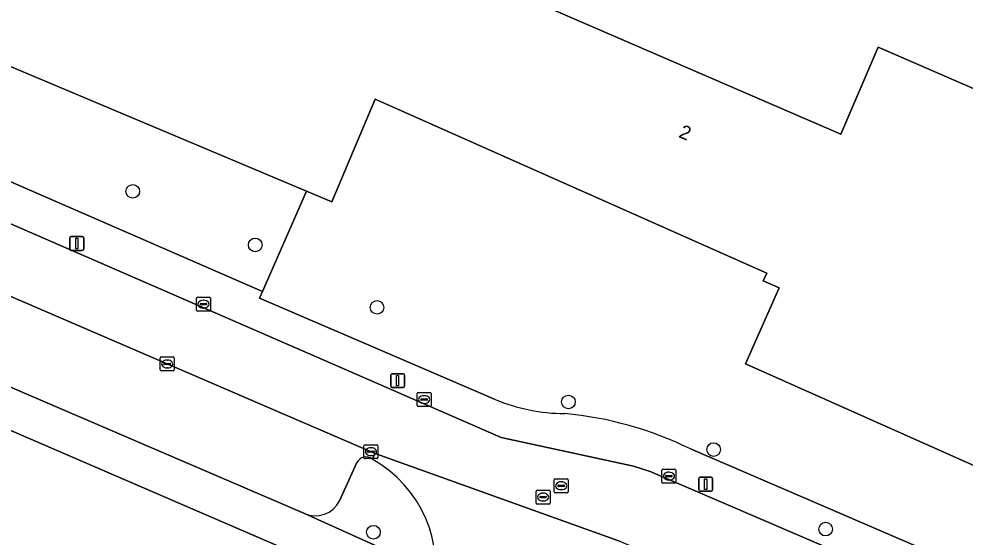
# Model space of a CAD drawing. Extents: x 162803 to 163818, y 381639 to 382475.
# Drawn here: x 163477 to 163544.8, y 381962 to 381999.1 of the extents above; entities that cross this region are included whole.
import ezdxf

# ---------------------------------------------------------------- set-up
doc = ezdxf.new("R2010")
doc.units = 0
for name, color, linetype in [('IMGEO_Boom', 7, 'Continuous'), ('IMGEO_Erf', 7, 'Continuous'), ('IMGEO_Kolk', 7, 'Continuous'), ('IMGEO_Lichtmast', 7, 'Continuous'), ('IMGEO_Pand', 7, 'Continuous'), ('IMGEO_Pand_nummerreeks', 7, 'Continuous'), ('IMGEO_Parkeervlak_open', 7, 'Continuous'), ('IMGEO_Rijbaan_lokaal_open', 7, 'Continuous'), ('IMGEO_Rioolput', 7, 'Continuous'), ('IMGEO_Voetpad_open', 7, 'Continuous')]:
    doc.layers.add(name, color=color, linetype=linetype)

msp = doc.modelspace()

# ---------------------------------------------------------------- linework, layer by layer
at = {"layer": 'IMGEO_Boom'}
for centre in [(163485.177, 381986.782), (163493.956, 381982.943), (163502.685, 381978.466), (163516.408, 381971.685), (163526.813, 381968.272), (163502.424, 381962.346), (163534.841, 381962.571)]:
    msp.add_circle(centre, 0.489, dxfattribs=at)
at = {"layer": 'IMGEO_Erf'}
for points in [[(163525.143, 381968.318), (163563.294, 381951.874), (163567.332, 381950.133), (163579.386, 381944.696), (163598.299, 381988.562), (163574.605, 381998.877), (163574.726, 381999.168), (163572.79, 382000), (163568.352, 382001.907), (163565.322, 382003.212), (163559.222, 382005.84), (163556.19, 382007.146), (163540.344, 382013.972), (163537.36, 382015.258), (163531.29, 382017.873), (163528.208, 382019.2), (163513.067, 382025.723), (163511.569, 382026.368), (163500, 382031.394), (163492.31, 382034.735), (163485.44, 382037.757)], [(163482.972, 382036.792), (163474.404, 382017.132), (163478.63, 382015.207), (163478.752, 382015.493), (163479.221, 382015.294), (163481.194, 382019.936), (163483.448, 382025.24), (163487.203, 382034.078), (163494.548, 382030.957), (163494.462, 382030.755), (163499.666, 382028.503), (163499.753, 382028.705), (163511.904, 382023.447), (163503.826, 382004.78), (163535.92, 381990.892), (163538.609, 381997.105)], [(163538.609, 381997.105), (163548.225, 381992.943), (163547.569, 381991.427), (163563.925, 381984.35), (163558.423, 381971.64), (163560.814, 381970.607), (163557.289, 381962.462), (163554.9, 381963.497), (163554.69, 381963.026), (163529.09, 381974.408), (163531.515, 381979.862), (163530.374, 381980.369), (163530.617, 381980.916), (163504.273, 381992.628), (163502.563, 381993.388), (163499.438, 381986.033), (163497.638, 381986.791), (163494.468, 381979.607), (163494.266, 381979.132), (163500, 381976.66), (163511.154, 381971.851)]]:
    msp.add_lwpolyline(points, dxfattribs=at)
for centre, radius, start, end in [((163516.322, 381984.635), 13.789, 247.98764, 269.25115), ((163513.887, 381945.537), 25.41, 63.70498, 84.90761)]:
    msp.add_arc(centre, radius, start, end, dxfattribs=at)
at = {"layer": 'IMGEO_Kolk'}
for p, q in [((163489.743, 381978.267), (163489.743, 381979.119)), ((163489.818, 381979.193), (163490.67, 381979.193)), ((163490.231, 381978.973), (163490.256, 381978.973)), ((163490.744, 381979.119), (163490.744, 381978.267)), ((163490.002, 381978.687), (163490.002, 381978.699)), ((163490.44, 381978.65), (163490.042, 381978.65)), ((163490.045, 381978.736), (163490.443, 381978.736)), ((163490.254, 381978.413), (163490.229, 381978.413)), ((163490.486, 381978.699), (163490.486, 381978.687)), ((163490.67, 381978.193), (163489.818, 381978.193)), ((163487.22, 381974.909), (163488.072, 381974.909)), ((163487.145, 381973.983), (163487.145, 381974.835)), ((163487.404, 381974.403), (163487.404, 381974.415)), ((163487.842, 381974.366), (163487.444, 381974.366)), ((163487.447, 381974.452), (163487.845, 381974.452)), ((163487.633, 381974.689), (163487.658, 381974.689)), ((163487.888, 381974.415), (163487.888, 381974.403)), ((163488.146, 381974.835), (163488.146, 381973.983)), ((163488.072, 381973.909), (163487.22, 381973.909)), ((163487.656, 381974.129), (163487.631, 381974.129)), ((163505.561, 381971.43), (163505.561, 381972.282)), ((163505.636, 381972.356), (163506.488, 381972.356)), ((163506.049, 381972.136), (163506.074, 381972.136)), ((163506.562, 381972.282), (163506.562, 381971.43)), ((163505.82, 381971.85), (163505.82, 381971.862)), ((163506.258, 381971.813), (163505.86, 381971.813)), ((163505.863, 381971.899), (163506.261, 381971.899)), ((163506.072, 381971.576), (163506.047, 381971.576)), ((163506.304, 381971.862), (163506.304, 381971.85)), ((163506.488, 381971.356), (163505.636, 381971.356)), ((163501.75, 381967.695), (163501.75, 381968.547)), ((163501.825, 381968.621), (163502.677, 381968.621)), ((163502.009, 381968.115), (163502.009, 381968.127)), ((163502.447, 381968.078), (163502.049, 381968.078)), ((163502.052, 381968.164), (163502.45, 381968.164)), ((163502.238, 381968.401), (163502.263, 381968.401)), ((163502.493, 381968.127), (163502.493, 381968.115)), ((163502.751, 381968.547), (163502.751, 381967.695)), ((163502.677, 381967.621), (163501.825, 381967.621)), ((163502.261, 381967.841), (163502.236, 381967.841)), ((163523.108, 381965.944), (163523.108, 381966.796)), ((163523.183, 381966.87), (163524.035, 381966.87)), ((163524.109, 381966.796), (163524.109, 381965.944)), ((163523.367, 381966.364), (163523.367, 381966.376)), ((163523.805, 381966.327), (163523.407, 381966.327)), ((163523.41, 381966.413), (163523.808, 381966.413)), ((163523.619, 381966.09), (163523.594, 381966.09)), ((163523.596, 381966.65), (163523.621, 381966.65)), ((163523.851, 381966.376), (163523.851, 381966.364)), ((163524.035, 381965.87), (163523.183, 381965.87))]:
    msp.add_line(p, q, dxfattribs=at)
for points in [[(163489.743, 381978.267), (163489.743, 381979.119)], [(163489.818, 381979.193), (163490.67, 381979.193)], [(163490.744, 381979.119), (163490.744, 381978.267)], [(163490.67, 381978.193), (163489.818, 381978.193)], [(163487.22, 381974.909), (163488.072, 381974.909)], [(163487.145, 381973.983), (163487.145, 381974.835)], [(163488.146, 381974.835), (163488.146, 381973.983)], [(163488.072, 381973.909), (163487.22, 381973.909)], [(163505.561, 381971.43), (163505.561, 381972.282)], [(163505.636, 381972.356), (163506.488, 381972.356)], [(163506.562, 381972.282), (163506.562, 381971.43)], [(163506.488, 381971.356), (163505.636, 381971.356)], [(163501.75, 381967.695), (163501.75, 381968.547)], [(163501.825, 381968.621), (163502.677, 381968.621)], [(163502.751, 381968.547), (163502.751, 381967.695)], [(163502.677, 381967.621), (163501.825, 381967.621)], [(163523.108, 381965.944), (163523.108, 381966.796)], [(163523.183, 381966.87), (163524.035, 381966.87)], [(163524.109, 381966.796), (163524.109, 381965.944)], [(163524.035, 381965.87), (163523.183, 381965.87)]]:
    msp.add_lwpolyline(points, dxfattribs=at)
for centre, radius, start, end in [((163489.82, 381979.117), 0.0765, 91.55205, 178.44795), ((163489.82, 381979.117), 0.0765, 91.55205, 178.44795), ((163490.668, 381979.117), 0.0765, 1.55205, 88.44795), ((163490.668, 381979.117), 0.0765, 1.55205, 88.44795), ((163489.82, 381978.269), 0.0765, 181.55205, 268.44795), ((163489.82, 381978.269), 0.0765, 181.55205, 268.44795), ((163490.042, 381978.696), 0.0403, 85.87752, 175.75265), ((163490.039, 381978.686), 0.0366, 178.93798, 274.71019), ((163490.443, 381978.693), 0.043, 264.86636, 352.45326), ((163490.447, 381978.698), 0.0386, 1.73085, 96.63898), ((163490.668, 381978.269), 0.0765, 271.55205, 358.44795), ((163490.668, 381978.269), 0.0765, 271.55205, 358.44795), ((163487.222, 381974.833), 0.0765, 91.55205, 178.44795), ((163487.222, 381974.833), 0.0765, 91.55205, 178.44795), ((163488.07, 381974.833), 0.0765, 1.55205, 88.44795), ((163488.07, 381974.833), 0.0765, 1.55205, 88.44795), ((163487.444, 381974.412), 0.0403, 85.87752, 175.75265), ((163487.441, 381974.402), 0.0366, 178.93798, 274.71019), ((163487.845, 381974.409), 0.043, 264.86636, 352.45326), ((163487.849, 381974.414), 0.0386, 1.73085, 96.63898), ((163487.222, 381973.985), 0.0765, 181.55205, 268.44795), ((163487.222, 381973.985), 0.0765, 181.55205, 268.44795), ((163488.07, 381973.985), 0.0765, 271.55205, 358.44795), ((163488.07, 381973.985), 0.0765, 271.55205, 358.44795), ((163505.638, 381972.28), 0.0765, 91.55205, 178.44795), ((163505.638, 381972.28), 0.0765, 91.55205, 178.44795), ((163506.486, 381972.28), 0.0765, 1.55205, 88.44795), ((163506.486, 381972.28), 0.0765, 1.55205, 88.44795), ((163505.86, 381971.859), 0.0403, 85.87752, 175.75265), ((163505.857, 381971.849), 0.0366, 178.93798, 274.71019), ((163506.261, 381971.856), 0.043, 264.86636, 352.45326), ((163506.265, 381971.861), 0.0386, 1.73085, 96.63898), ((163505.638, 381971.432), 0.0765, 181.55205, 268.44795), ((163505.638, 381971.432), 0.0765, 181.55205, 268.44795), ((163506.486, 381971.432), 0.0765, 271.55205, 358.44795), ((163506.486, 381971.432), 0.0765, 271.55205, 358.44795), ((163501.827, 381968.545), 0.0765, 91.55205, 178.44795), ((163501.827, 381968.545), 0.0765, 91.55205, 178.44795), ((163502.049, 381968.124), 0.0403, 85.87752, 175.75265), ((163502.046, 381968.114), 0.0366, 178.93798, 274.71019), ((163502.45, 381968.121), 0.043, 264.86636, 352.45326), ((163502.454, 381968.126), 0.0386, 1.73085, 96.63898), ((163502.675, 381968.545), 0.0765, 1.55205, 88.44795), ((163502.675, 381968.545), 0.0765, 1.55205, 88.44795), ((163501.827, 381967.697), 0.0765, 181.55205, 268.44795), ((163501.827, 381967.697), 0.0765, 181.55205, 268.44795), ((163502.675, 381967.697), 0.0765, 271.55205, 358.44795), ((163502.675, 381967.697), 0.0765, 271.55205, 358.44795), ((163523.185, 381966.794), 0.0765, 91.55205, 178.44795), ((163523.185, 381966.794), 0.0765, 91.55205, 178.44795), ((163524.033, 381966.794), 0.0765, 1.55205, 88.44795), ((163524.033, 381966.794), 0.0765, 1.55205, 88.44795), ((163523.407, 381966.373), 0.0403, 85.87752, 175.75265), ((163523.404, 381966.363), 0.0366, 178.93798, 274.71019), ((163523.808, 381966.37), 0.043, 264.86636, 352.45326), ((163523.812, 381966.375), 0.0386, 1.73085, 96.63898), ((163523.185, 381965.946), 0.0765, 181.55205, 268.44795), ((163523.185, 381965.946), 0.0765, 181.55205, 268.44795), ((163524.033, 381965.946), 0.0765, 271.55205, 358.44795), ((163524.033, 381965.946), 0.0765, 271.55205, 358.44795)]:
    msp.add_arc(centre, radius, start, end, dxfattribs=at)
for centre, major_axis, ratio, start_param, end_param in [((163490.23, 381978.693), (-0.387, 0.002), 0.722429, 4.712389, 7.853982), ((163490.255, 381978.693), (-0.39, 0.002), 0.717154, 1.570796, 4.712389), ((163487.632, 381974.409), (-0.387, 0.002), 0.722429, 4.712389, 7.853982), ((163487.657, 381974.409), (-0.39, 0.002), 0.717154, 1.570796, 4.712389), ((163506.048, 381971.856), (-0.387, 0.002), 0.722429, 4.712389, 7.853982), ((163506.073, 381971.856), (-0.39, 0.002), 0.717154, 1.570796, 4.712389), ((163502.237, 381968.121), (-0.387, 0.002), 0.722429, 4.712389, 7.853982), ((163502.262, 381968.121), (-0.39, 0.002), 0.717154, 1.570796, 4.712389), ((163523.595, 381966.37), (-0.387, 0.002), 0.722429, 4.712389, 7.853982), ((163523.62, 381966.37), (-0.39, 0.002), 0.717154, 1.570796, 4.712389)]:
    msp.add_ellipse(centre, major_axis=major_axis, ratio=ratio, start_param=start_param, end_param=end_param, dxfattribs=at)
at = {"layer": 'IMGEO_Lichtmast'}
for p, q in [((163480.67, 381982.645), (163480.67, 381983.445)), ((163480.67, 381983.445), (163480.67, 381982.645)), ((163480.77, 381983.545), (163481.56, 381983.545)), ((163481.56, 381983.545), (163480.77, 381983.545)), ((163481.66, 381983.445), (163481.66, 381982.645)), ((163481.66, 381982.645), (163481.66, 381983.445)), ((163481.56, 381982.545), (163480.77, 381982.545)), ((163480.77, 381982.545), (163481.56, 381982.545)), ((163503.665, 381972.81), (163503.665, 381973.61)), ((163503.665, 381973.61), (163503.665, 381972.81)), ((163503.765, 381973.71), (163504.555, 381973.71)), ((163504.555, 381973.71), (163503.765, 381973.71)), ((163504.655, 381973.61), (163504.655, 381972.81)), ((163504.655, 381972.81), (163504.655, 381973.61)), ((163504.555, 381972.71), (163503.765, 381972.71)), ((163503.765, 381972.71), (163504.555, 381972.71)), ((163525.749, 381965.393), (163525.749, 381966.193)), ((163525.749, 381966.193), (163525.749, 381965.393)), ((163525.849, 381966.293), (163526.639, 381966.293)), ((163526.639, 381966.293), (163525.849, 381966.293)), ((163526.739, 381966.193), (163526.739, 381965.393)), ((163526.739, 381965.393), (163526.739, 381966.193)), ((163526.639, 381965.293), (163525.849, 381965.293)), ((163525.849, 381965.293), (163526.639, 381965.293))]:
    msp.add_line(p, q, dxfattribs=at)
for points in [[(163481.09, 381983.42), (163481.24, 381983.42), (163481.24, 381982.67), (163481.09, 381982.67), (163481.09, 381983.42)], [(163504.085, 381973.585), (163504.235, 381973.585), (163504.235, 381972.835), (163504.085, 381972.835), (163504.085, 381973.585)], [(163526.169, 381966.168), (163526.319, 381966.168), (163526.319, 381965.418), (163526.169, 381965.418), (163526.169, 381966.168)]]:
    msp.add_lwpolyline(points, dxfattribs=at)
for centre, start, end in [((163480.77, 381983.445), 90, 180), ((163480.77, 381983.445), 90, 180), ((163481.56, 381983.445), 0, 90), ((163481.56, 381983.445), 360, 90), ((163480.77, 381982.645), 180, 270), ((163480.77, 381982.645), 180, 270), ((163481.56, 381982.645), 270, 0), ((163481.56, 381982.645), 270, 0), ((163503.765, 381973.61), 90, 180), ((163503.765, 381973.61), 90, 180), ((163504.555, 381973.61), 0, 90), ((163504.555, 381973.61), 360, 90), ((163503.765, 381972.81), 180, 270), ((163503.765, 381972.81), 180, 270), ((163504.555, 381972.81), 270, 0), ((163504.555, 381972.81), 270, 0), ((163525.849, 381966.193), 90, 180), ((163525.849, 381966.193), 90, 180), ((163526.639, 381966.193), 0, 90), ((163526.639, 381966.193), 360, 90), ((163525.849, 381965.393), 180, 270), ((163525.849, 381965.393), 180, 270), ((163526.639, 381965.393), 270, 0), ((163526.639, 381965.393), 270, 0)]:
    msp.add_arc(centre, 0.1, start, end, dxfattribs=at)
at = {"layer": 'IMGEO_Pand'}
msp.add_lwpolyline([(163471.27, 381997.887), (163497.638, 381986.791), (163499.438, 381986.033), (163502.563, 381993.388), (163504.273, 381992.628), (163530.617, 381980.916), (163530.374, 381980.369), (163531.515, 381979.862), (163529.09, 381974.408), (163554.69, 381963.026), (163554.9, 381963.497), (163557.289, 381962.462), (163560.814, 381970.607), (163558.423, 381971.64), (163563.925, 381984.35), (163547.569, 381991.427), (163548.225, 381992.943), (163538.609, 381997.105), (163535.92, 381990.892), (163503.826, 382004.78)], dxfattribs=at)
msp.add_lwpolyline([(163489.4, 381940.238), (163493.268, 381949.204), (163494.116, 381951.17), (163498.056, 381960.301), (163462.079, 381975.823), (163453.423, 381955.76)], close=True, dxfattribs=at)
at = {"layer": 'IMGEO_Parkeervlak_open'}
for points in [[(163502.326, 381967.589), (163502.542, 381967.996), (163500, 381969.1), (163463.89, 381984.649)], [(163465.112, 381977.59), (163497.478, 381963.682)], [(163500, 381964.597), (163501.247, 381967.335)]]:
    msp.add_lwpolyline(points, dxfattribs=at)
for centre, radius, start, end in [((163501.886, 381967.037), 0.705, 51.44752, 155.04536), ((163498.248, 381965.493), 1.968, 246.96191, 332.92037)]:
    msp.add_arc(centre, radius, start, end, dxfattribs=at)
at = {"layer": 'IMGEO_Rijbaan_lokaal_open'}
for points in [[(163499.913, 381974.227), (163462.837, 381990.346), (163459.928, 381991.572), (163456.374, 381993.228)], [(163462.003, 381985.457), (163463.575, 381984.785), (163463.89, 381984.649), (163500, 381969.1), (163502.542, 381967.996), (163520.148, 381961.671), (163530.725, 381957.179), (163543.757, 381951.645), (163545.774, 381956.604), (163522.258, 381966.695), (163521.066, 381967.074), (163511.591, 381969.13), (163499.913, 381974.227)], [(163520.148, 381961.671), (163502.542, 381967.996), (163502.326, 381967.589)]]:
    msp.add_lwpolyline(points, dxfattribs=at)
msp.add_arc((163498.007, 381959.805), 8.902, 345.65042, 60.97499, dxfattribs=at)
at = {"layer": 'IMGEO_Rioolput'}
for p, q in [((163515.385, 381965.252), (163515.385, 381966.104)), ((163515.46, 381966.178), (163516.312, 381966.178)), ((163516.386, 381966.104), (163516.386, 381965.252)), ((163514.164, 381965.366), (163515.016, 381965.366)), ((163515.644, 381965.672), (163515.644, 381965.684)), ((163516.082, 381965.635), (163515.684, 381965.635)), ((163515.687, 381965.721), (163516.085, 381965.721)), ((163515.896, 381965.398), (163515.871, 381965.398)), ((163515.873, 381965.958), (163515.898, 381965.958)), ((163516.128, 381965.684), (163516.128, 381965.672)), ((163514.089, 381964.44), (163514.089, 381965.292)), ((163514.348, 381964.86), (163514.348, 381964.872)), ((163514.786, 381964.823), (163514.388, 381964.823)), ((163514.391, 381964.909), (163514.789, 381964.909)), ((163514.577, 381965.146), (163514.602, 381965.146)), ((163514.832, 381964.872), (163514.832, 381964.86)), ((163515.09, 381965.292), (163515.09, 381964.44)), ((163516.312, 381965.178), (163515.46, 381965.178)), ((163515.016, 381964.366), (163514.164, 381964.366)), ((163514.6, 381964.586), (163514.575, 381964.586))]:
    msp.add_line(p, q, dxfattribs=at)
for points in [[(163515.385, 381965.252), (163515.385, 381966.104)], [(163515.46, 381966.178), (163516.312, 381966.178)], [(163516.386, 381966.104), (163516.386, 381965.252)], [(163514.164, 381965.366), (163515.016, 381965.366)], [(163514.089, 381964.44), (163514.089, 381965.292)], [(163515.09, 381965.292), (163515.09, 381964.44)], [(163516.312, 381965.178), (163515.46, 381965.178)], [(163515.016, 381964.366), (163514.164, 381964.366)]]:
    msp.add_lwpolyline(points, dxfattribs=at)
for centre, radius, start, end in [((163515.462, 381966.102), 0.0765, 91.55205, 178.44795), ((163515.462, 381966.102), 0.0765, 91.55205, 178.44795), ((163516.31, 381966.102), 0.0765, 1.55205, 88.44795), ((163516.31, 381966.102), 0.0765, 1.55205, 88.44795), ((163514.166, 381965.29), 0.0765, 91.55205, 178.44795), ((163514.166, 381965.29), 0.0765, 91.55205, 178.44795), ((163515.014, 381965.29), 0.0765, 1.55205, 88.44795), ((163515.014, 381965.29), 0.0765, 1.55205, 88.44795), ((163515.684, 381965.681), 0.0403, 85.87752, 175.75265), ((163515.681, 381965.671), 0.0366, 178.93798, 274.71019), ((163516.085, 381965.678), 0.043, 264.86636, 352.45326), ((163516.089, 381965.683), 0.0386, 1.73085, 96.63898), ((163514.388, 381964.869), 0.0403, 85.87752, 175.75265), ((163514.385, 381964.859), 0.0366, 178.93798, 274.71019), ((163514.789, 381964.866), 0.043, 264.86636, 352.45326), ((163514.793, 381964.871), 0.0386, 1.73085, 96.63898), ((163515.462, 381965.254), 0.0765, 181.55205, 268.44795), ((163515.462, 381965.254), 0.0765, 181.55205, 268.44795), ((163516.31, 381965.254), 0.0765, 271.55205, 358.44795), ((163516.31, 381965.254), 0.0765, 271.55205, 358.44795), ((163514.166, 381964.442), 0.0765, 181.55205, 268.44795), ((163514.166, 381964.442), 0.0765, 181.55205, 268.44795), ((163515.014, 381964.442), 0.0765, 271.55205, 358.44795), ((163515.014, 381964.442), 0.0765, 271.55205, 358.44795)]:
    msp.add_arc(centre, radius, start, end, dxfattribs=at)
for centre, major_axis, ratio, start_param, end_param in [((163515.872, 381965.678), (-0.387, 0.002), 0.722429, 4.712389, 7.853982), ((163515.897, 381965.678), (-0.39, 0.002), 0.717154, 1.570796, 4.712389), ((163514.576, 381964.866), (-0.387, 0.002), 0.722429, 4.712389, 7.853982), ((163514.601, 381964.866), (-0.39, 0.002), 0.717154, 1.570796, 4.712389)]:
    msp.add_ellipse(centre, major_axis=major_axis, ratio=ratio, start_param=start_param, end_param=end_param, dxfattribs=at)
at = {"layer": 'IMGEO_Voetpad_open'}
msp.add_lwpolyline([(163474.404, 382017.132), (163466.938, 382000), (163463.856, 381992.929), (163475.893, 381987.691), (163494.468, 381979.607), (163497.638, 381986.791), (163471.27, 381997.887), (163478.63, 382015.207)], close=True, dxfattribs=at)
for points in [[(163475.893, 381987.691), (163463.856, 381992.929), (163462.837, 381990.346), (163499.913, 381974.227), (163511.591, 381969.13), (163521.066, 381967.074), (163522.258, 381966.695), (163545.774, 381956.604), (163548.246, 381955.556), (163562.272, 381949.48), (163563.294, 381951.874), (163525.143, 381968.318)], [(163511.154, 381971.851), (163500, 381976.66), (163494.266, 381979.132), (163494.468, 381979.607), (163475.893, 381987.691)], [(163464.75, 381977.752), (163458.714, 381980.451), (163458.188, 381979.241), (163457.59, 381977.865), (163462.079, 381975.823), (163498.056, 381960.301), (163494.116, 381951.17), (163497.966, 381949.437), (163500, 381954.086), (163501.959, 381958.563), (163503.152, 381961.125), (163497.478, 381963.682), (163465.112, 381977.59)], [(163501.247, 381967.335), (163500, 381964.597)], [(163497.478, 381963.682), (163503.152, 381961.125), (163501.959, 381958.563), (163505.666, 381956.926)]]:
    msp.add_lwpolyline(points, dxfattribs=at)
for centre, radius, start, end in [((163516.322, 381984.635), 13.789, 247.98764, 269.25115), ((163513.887, 381945.537), 25.41, 63.70498, 84.90761), ((163501.886, 381967.037), 0.705, 51.44752, 155.04536), ((163498.007, 381959.805), 8.902, 345.65042, 60.97499), ((163498.248, 381965.493), 1.968, 246.96191, 332.92037)]:
    msp.add_arc(centre, radius, start, end, dxfattribs=at)

# ---------------------------------------------------------------- texts
at = {"layer": 'IMGEO_Pand_nummerreeks'}
msp.add_text('2', height=1, rotation=336.53288, dxfattribs=at).set_placement((163524.247, 381990.689))

doc.saveas('drawing.dxf')
